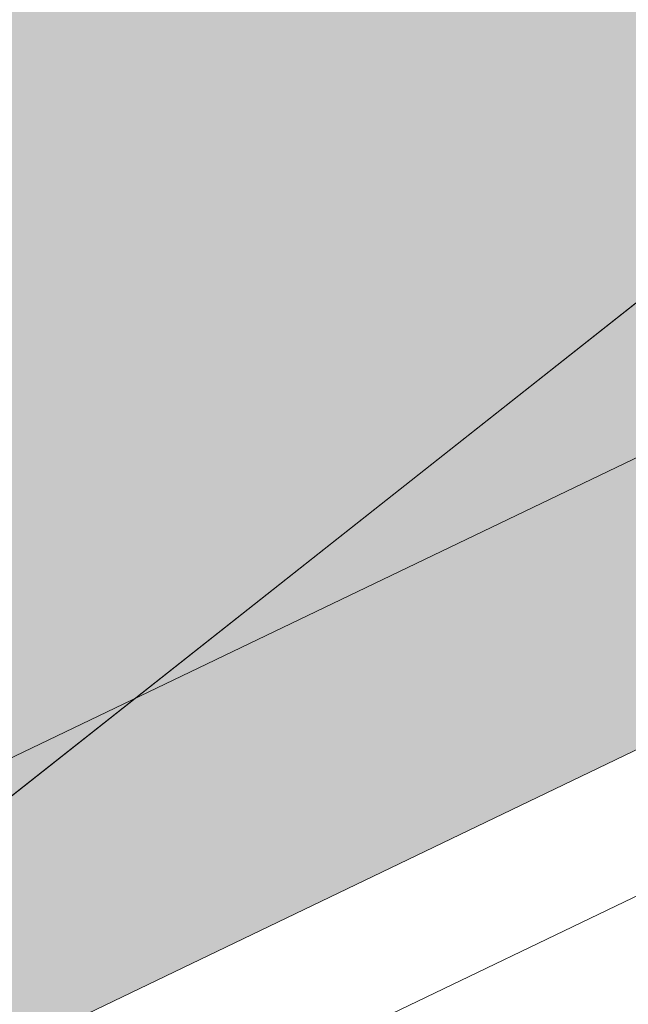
# Model space of a CAD drawing. Header units: metres. Extents: x 163628 to 167676, y 402708 to 405373.
# Tile 567 of 656: x 166396.527 to 166397.451, y 404372.907 to 404374.402. Entities that reach past the tile are written whole.
import ezdxf

# ---------------------------------------------------------------- set-up
doc = ezdxf.new("R2010")
doc.units = ezdxf.units.M
doc.linetypes.add('X-CA190022.004-UO-DWM_Snelfietsroute$0$VH-OPSLUITBAND_150X250', pattern=[24, 16, -2, 4, -2])
doc.layers.add('X-CA190022.004-UO-ARC_Arcering$0$N-WE-VH-VERHARDING-FIETSSTRAAT_GRIJS-A', color=251, linetype='Continuous', lineweight=0, transparency=0.5)
doc.layers.add('X-CA190022.004-UO-ARC_Arcering$0$N-WE-VH-VERHARDING-FIETSSTRAAT_ROOD-A', color=13, linetype='Continuous', lineweight=0, transparency=0.5)
for name, color, linetype, lineweight in [('X-CA190022.004-UO-BGT_Ondergrond$0$GE_314_WGDRijbaanLokaleweg_Vlak_GEM', 253, 'Continuous', 9), ('X-CA190022.004-UO-BGT_Ondergrond$0$GE_479_BTDGroenvoorziening_grasenkruida_GEM', 253, 'Continuous', 9), ('X-CA190022.004-UO-DWM_Snelfietsroute$0$N-WE-VH-KANTOPSLUITING_ACHTERKANTBAND-G', 7, 'Continuous', 18), ('X-CA190022.004-UO-DWM_Snelfietsroute$0$N-WE-VH-KANTOPSLUITING_OPSLUITBAND_200X250-G', 7, 'X-CA190022.004-UO-DWM_Snelfietsroute$0$VH-OPSLUITBAND_150X250', 18), ('X-CA190022.004-UO-DWM_Snelfietsroute$0$N-WE-VH-VERHARDING-G', 7, 'Continuous', 18)]:
    doc.layers.add(name, color=color, linetype=linetype, lineweight=lineweight)

msp = doc.modelspace()

# ---------------------------------------------------------------- hatches: boundary and pattern name
at = {"layer": 'X-CA190022.004-UO-ARC_Arcering$0$N-WE-VH-VERHARDING-FIETSSTRAAT_GRIJS-A'}
h = msp.add_hatch(color=256, dxfattribs=at)
h.dxf.hatch_style = 1
h.paths.add_polyline_path([(166407.5645, 404378.1444), (166407.3914, 404378.5049), (166403.0276, 404376.4094), (166398.5204, 404374.245), (166394.7804, 404372.4489), (166394.9535, 404372.0884), (166398.6935, 404373.8844), (166403.2008, 404376.0488)])
at = {"layer": 'X-CA190022.004-UO-ARC_Arcering$0$N-WE-VH-VERHARDING-FIETSSTRAAT_ROOD-A'}
h = msp.add_hatch(color=256, dxfattribs=at)
h.dxf.hatch_style = 1
h.paths.add_polyline_path([(166403.0276, 404376.4094), (166407.3914, 404378.5049), (166405.6598, 404382.1107), (166405.5955, 404382.0799), (166401.0883, 404379.9154), (166396.581, 404377.751), (166393.0488, 404376.0547), (166394.7804, 404372.4489), (166398.5204, 404374.245)])

# ---------------------------------------------------------------- linework, layer by layer
at = {"layer": 'X-CA190022.004-UO-BGT_Ondergrond$0$GE_314_WGDRijbaanLokaleweg_Vlak_GEM', "flags": 128}
msp.add_lwpolyline([(166399.59, 404375.649), (166397.512, 404374.011), (166396.473, 404373.191), (166395.93, 404372.931)], dxfattribs=at)
at = {"layer": 'X-CA190022.004-UO-BGT_Ondergrond$0$GE_479_BTDGroenvoorziening_grasenkruida_GEM', "flags": 128}
msp.add_lwpolyline([(166347.44, 404349.677), (166395.93, 404372.931), (166396.473, 404373.191), (166397.512, 404374.011), (166399.016, 404373.577), (166400.074, 404373.506), (166401.718, 404374.067), (166403.307, 404375.13), (166404.339, 404376.166), (166404.857, 404377.393), (166405.425, 404377.532), (166406.172, 404377.889), (166407.485, 404378.518), (166446.798, 404397.341)], dxfattribs=at)
at = {"layer": 'X-CA190022.004-UO-DWM_Snelfietsroute$0$N-WE-VH-KANTOPSLUITING_ACHTERKANTBAND-G', "ltscale": 0.2, "flags": 128}
msp.add_lwpolyline([(166459.1772, 404402.7078), (166270.4232, 404312.0649)], dxfattribs=at)
at = {"layer": 'X-CA190022.004-UO-DWM_Snelfietsroute$0$N-WE-VH-KANTOPSLUITING_OPSLUITBAND_200X250-G', "ltscale": 0.1, "flags": 128}
msp.add_lwpolyline([(166515.1916, 404426.924), (166514.4973, 404426.3888), (166513.5852, 404425.7487), (166513.491, 404425.6864), (166512.6334, 404425.1492), (166511.6585, 404424.6014), (166510.8893, 404424.213), (166478.7814, 404408.7687), (166478.1585, 404408.4818), (166477.1143, 404408.0564), (166476.7091, 404407.9091), (166476.0375, 404407.6859), (166474.9526, 404407.3789), (166474.5562, 404407.2827), (166465.8372, 404405.2588), (166465.211, 404405.1069), (166464.3105, 404404.8654), (166463.4182, 404404.5984), (166462.5316, 404404.3054), (166462.4016, 404404.26), (166461.6586, 404403.9888), (166460.792, 404403.6463), (166459.936, 404403.2793), (166459.0919, 404402.8887), (166270.3353, 404312.2446), (166269.8575, 404312.0062), (166269.0849, 404311.5811), (166268.3361, 404311.1189), (166267.6114, 404310.6199), (166266.9119, 404310.0849), (166266.342, 404309.6058), (166266.2443, 404309.5194), (166265.5992, 404308.9148), (166264.988, 404308.2818), (166264.4092, 404307.619), (166263.8643, 404306.9281), (166263.3526, 404306.208), (166263.2099, 404305.9928), (166262.7667, 404305.3393), (166262.1, 404304.4413), (166261.3883, 404303.5766), (166260.6343, 404302.7486), (166260.5068, 404302.6219)], dxfattribs=at)
at = {"layer": 'X-CA190022.004-UO-DWM_Snelfietsroute$0$N-WE-VH-VERHARDING-G', "flags": 128}
msp.add_lwpolyline([(166458.9211, 404403.2504), (166270.1594, 404312.6038)], dxfattribs=at)

doc.saveas('drawing.dxf')
